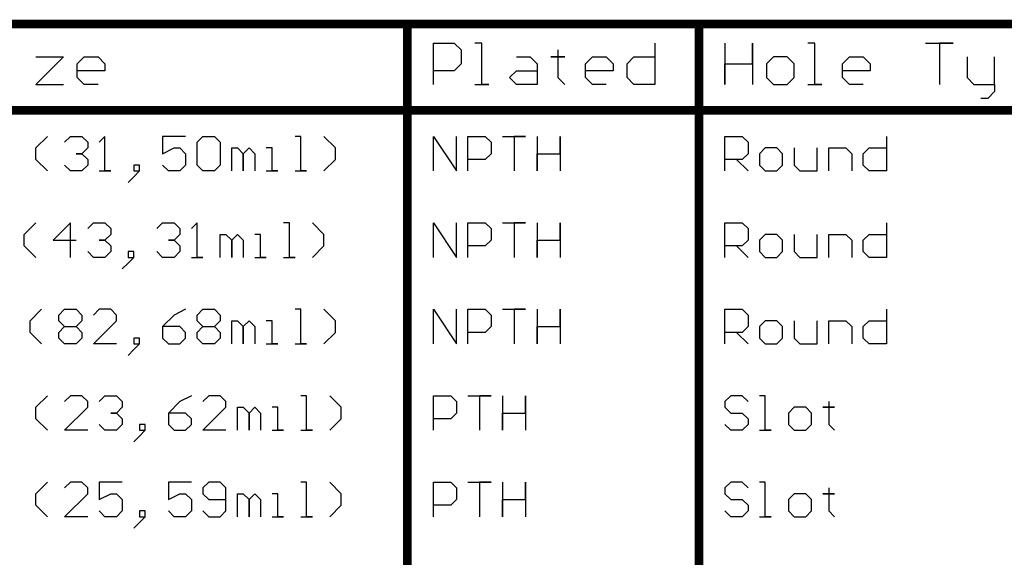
# Model space of a CAD drawing. Header units: millimetres. Extents: x 138 to 555, y 26 to 334.
# Tile 703 of 713: x 427 to 471, y 215 to 238. Entities that reach past the tile are written whole.
import ezdxf

# ---------------------------------------------------------------- set-up
doc = ezdxf.new("R2010")
doc.units = ezdxf.units.MM
doc.layers.add('DrillDrawing', color=1, linetype='Continuous')

msp = doc.modelspace()

# ---------------------------------------------------------------- linework, layer by layer
at = {"layer": 'DrillDrawing'}
for p, q in [((445.702, 235.427), (445.702, 237.255)), ((445.702, 237.255), (446.616, 237.255)), ((446.616, 237.255), (446.921, 236.95)), ((446.921, 236.95), (446.921, 236.341)), ((447.835, 237.255), (447.53, 237.255)), ((447.835, 235.427), (447.835, 237.255)), ((451.186, 236.95), (451.186, 236.645)), ((455.452, 237.255), (455.452, 235.427)), ((458.551, 237.255), (458.551, 235.427)), ((459.77, 236.341), (459.77, 237.255)), ((459.77, 237.255), (459.77, 235.427)), ((462.512, 237.255), (462.207, 237.255)), ((462.512, 235.427), (462.512, 237.255)), ((467.387, 237.255), (468.606, 237.255)), ((468.606, 237.255), (467.997, 237.255)), ((467.997, 237.255), (467.997, 235.427)), ((428.181, 236.645), (429.399, 236.645)), ((429.399, 236.645), (428.181, 235.427)), ((430.009, 236.341), (430.313, 236.645)), ((430.313, 236.645), (430.923, 236.645)), ((430.923, 236.645), (431.228, 236.341)), ((449.358, 236.645), (449.968, 236.645)), ((449.968, 236.645), (450.272, 236.341)), ((451.186, 236.645), (450.882, 236.645)), ((450.882, 236.645), (451.491, 236.645)), ((451.491, 236.645), (451.186, 236.645)), ((451.186, 236.645), (451.186, 235.731)), ((452.405, 236.341), (452.71, 236.645)), ((452.71, 236.645), (453.319, 236.645)), ((453.319, 236.645), (453.624, 236.341)), ((454.233, 236.341), (454.538, 236.645)), ((454.538, 236.645), (455.452, 236.645)), ((460.684, 236.645), (460.379, 236.341)), ((461.293, 236.645), (460.684, 236.645)), ((461.598, 236.341), (461.293, 236.645)), ((463.731, 236.341), (464.036, 236.645)), ((464.036, 236.645), (464.645, 236.645)), ((464.645, 236.645), (464.95, 236.341)), ((469.216, 236.645), (469.216, 235.731)), ((470.434, 235.427), (470.434, 236.645)), ((430.009, 235.731), (430.009, 236.341)), ((431.228, 236.341), (431.228, 236.036)), ((446.921, 236.341), (446.616, 236.036)), ((450.272, 236.341), (450.272, 235.427)), ((452.405, 235.731), (452.405, 236.341)), ((453.624, 236.341), (453.624, 236.036)), ((454.233, 235.731), (454.233, 236.341)), ((458.551, 235.427), (458.551, 236.341)), ((458.551, 236.341), (459.77, 236.341)), ((460.379, 236.341), (460.379, 235.731)), ((461.598, 235.731), (461.598, 236.341)), ((463.731, 235.731), (463.731, 236.341)), ((464.95, 236.341), (464.95, 236.036)), ((431.228, 236.036), (430.009, 236.036)), ((430.313, 235.427), (430.009, 235.731)), ((446.616, 236.036), (445.702, 236.036)), ((449.054, 235.731), (449.358, 236.036)), ((449.358, 235.427), (449.054, 235.731)), ((449.358, 236.036), (450.272, 236.036)), ((451.186, 235.731), (451.491, 235.427)), ((453.624, 236.036), (452.405, 236.036)), ((452.71, 235.427), (452.405, 235.731)), ((454.538, 235.427), (454.233, 235.731)), ((460.379, 235.731), (460.684, 235.427)), ((461.293, 235.427), (461.598, 235.731)), ((464.95, 236.036), (463.731, 236.036)), ((464.036, 235.427), (463.731, 235.731)), ((469.216, 235.731), (469.52, 235.427)), ((428.181, 235.427), (429.399, 235.427)), ((430.923, 235.427), (430.313, 235.427)), ((447.53, 235.427), (448.139, 235.427)), ((448.139, 235.427), (447.835, 235.427)), ((450.272, 235.427), (449.358, 235.427)), ((453.319, 235.427), (452.71, 235.427)), ((455.452, 235.427), (454.538, 235.427)), ((460.684, 235.427), (461.293, 235.427)), ((462.207, 235.427), (462.817, 235.427)), ((462.817, 235.427), (462.512, 235.427)), ((464.645, 235.427), (464.036, 235.427)), ((469.52, 235.427), (470.434, 235.427)), ((470.434, 235.427), (470.434, 235.122)), ((470.13, 234.817), (469.825, 234.817)), ((470.434, 235.122), (470.13, 234.817)), ((428.181, 232.632), (428.688, 233.14)), ((429.45, 232.886), (429.704, 233.14)), ((429.704, 233.14), (430.212, 233.14)), ((430.212, 233.14), (430.466, 232.886)), ((431.228, 233.14), (430.974, 232.886)), ((431.228, 231.617), (431.228, 233.14)), ((434.782, 233.14), (433.767, 233.14)), ((433.767, 233.14), (433.767, 232.378)), ((435.29, 232.886), (435.544, 233.14)), ((435.544, 233.14), (436.052, 233.14)), ((436.052, 233.14), (436.306, 232.886)), ((439.861, 233.14), (439.607, 233.14)), ((439.861, 231.617), (439.861, 233.14)), ((441.384, 232.632), (440.876, 233.14)), ((445.702, 231.617), (445.702, 233.14)), ((445.702, 233.14), (446.717, 231.617)), ((446.717, 231.617), (446.717, 233.14)), ((447.225, 231.617), (447.225, 233.14)), ((447.225, 233.14), (447.987, 233.14)), ((447.987, 233.14), (448.241, 232.886)), ((448.749, 233.14), (449.765, 233.14)), ((449.765, 233.14), (449.257, 233.14)), ((449.257, 233.14), (449.257, 231.617)), ((450.272, 233.14), (450.272, 231.617)), ((451.288, 232.378), (451.288, 233.14)), ((451.288, 233.14), (451.288, 231.617)), ((458.551, 231.617), (458.551, 233.14)), ((458.551, 233.14), (459.313, 233.14)), ((459.313, 233.14), (459.567, 232.886)), ((465.661, 233.14), (465.661, 231.617)), ((428.181, 232.124), (428.181, 232.632)), ((430.466, 232.632), (430.212, 232.378)), ((430.466, 232.886), (430.466, 232.632)), ((433.767, 232.378), (434.275, 232.632)), ((434.275, 232.632), (434.529, 232.632)), ((434.529, 232.632), (434.782, 232.378)), ((435.29, 231.87), (435.29, 232.886)), ((436.306, 232.886), (436.306, 231.87)), ((436.814, 231.617), (436.814, 232.632)), ((436.814, 232.632), (437.068, 232.632)), ((437.068, 232.632), (437.322, 232.378)), ((437.322, 232.378), (437.576, 232.632)), ((437.576, 232.632), (437.829, 232.378)), ((438.591, 232.632), (438.337, 232.632)), ((438.591, 231.617), (438.591, 232.632)), ((441.384, 232.124), (441.384, 232.632)), ((448.241, 232.886), (448.241, 232.378)), ((459.567, 232.886), (459.567, 232.378)), ((460.328, 232.632), (460.075, 232.378)), ((460.836, 232.632), (460.328, 232.632)), ((461.09, 232.378), (460.836, 232.632)), ((461.598, 232.632), (461.598, 231.87)), ((462.614, 231.617), (462.614, 232.632)), ((463.122, 231.617), (463.122, 232.632)), ((463.122, 232.632), (463.883, 232.632)), ((463.883, 232.632), (464.137, 232.378)), ((464.645, 232.378), (464.899, 232.632)), ((464.899, 232.632), (465.661, 232.632)), ((430.212, 232.378), (429.958, 232.378)), ((429.958, 232.378), (430.212, 232.378)), ((430.212, 232.378), (430.466, 232.124)), ((434.782, 232.378), (434.782, 231.87)), ((437.322, 232.378), (437.322, 231.617)), ((437.322, 231.617), (437.322, 232.378)), ((437.829, 232.378), (437.829, 231.617)), ((448.241, 232.378), (447.987, 232.124)), ((450.272, 231.617), (450.272, 232.378)), ((450.272, 232.378), (451.288, 232.378)), ((459.567, 232.378), (459.313, 232.124)), ((460.075, 232.378), (460.075, 231.87)), ((461.09, 231.87), (461.09, 232.378)), ((464.137, 232.378), (464.137, 231.617)), ((464.645, 231.87), (464.645, 232.378)), ((428.688, 231.617), (428.181, 232.124)), ((429.704, 231.617), (429.45, 231.87)), ((430.466, 231.87), (430.212, 231.617)), ((430.466, 232.124), (430.466, 231.87)), ((432.751, 231.87), (432.497, 231.87)), ((432.497, 231.87), (432.497, 231.617)), ((432.751, 231.617), (432.751, 231.87)), ((434.021, 231.617), (433.767, 231.87)), ((434.782, 231.87), (434.529, 231.617)), ((435.544, 231.617), (435.29, 231.87)), ((436.306, 231.87), (436.052, 231.617)), ((440.876, 231.617), (441.384, 232.124)), ((447.987, 232.124), (447.225, 232.124)), ((459.313, 232.124), (458.551, 232.124)), ((459.059, 232.124), (459.567, 231.617)), ((460.075, 231.87), (460.328, 231.617)), ((460.836, 231.617), (461.09, 231.87)), ((461.598, 231.87), (461.852, 231.617)), ((464.899, 231.617), (464.645, 231.87)), ((430.212, 231.617), (429.704, 231.617)), ((430.974, 231.617), (431.482, 231.617)), ((431.482, 231.617), (431.228, 231.617)), ((432.497, 231.363), (432.243, 231.109)), ((432.497, 231.363), (432.751, 231.617)), ((432.497, 231.617), (432.751, 231.617)), ((432.751, 231.617), (432.497, 231.363)), ((434.529, 231.617), (434.021, 231.617)), ((436.052, 231.617), (435.544, 231.617)), ((438.337, 231.617), (438.845, 231.617)), ((438.845, 231.617), (438.591, 231.617)), ((439.607, 231.617), (440.115, 231.617)), ((440.115, 231.617), (439.861, 231.617)), ((460.328, 231.617), (460.836, 231.617)), ((461.852, 231.617), (462.614, 231.617)), ((465.661, 231.617), (464.899, 231.617)), ((427.673, 228.822), (428.181, 229.33)), ((429.704, 229.33), (428.942, 228.568)), ((429.704, 227.807), (429.704, 229.33)), ((430.466, 229.076), (430.72, 229.33)), ((430.72, 229.33), (431.228, 229.33)), ((431.228, 229.33), (431.482, 229.076)), ((433.513, 229.076), (433.767, 229.33)), ((433.767, 229.33), (434.275, 229.33)), ((434.275, 229.33), (434.529, 229.076)), ((435.29, 229.33), (435.036, 229.076)), ((435.29, 227.807), (435.29, 229.33)), ((439.353, 229.33), (439.099, 229.33)), ((439.353, 227.807), (439.353, 229.33)), ((440.876, 228.822), (440.369, 229.33)), ((445.702, 227.807), (445.702, 229.33)), ((445.702, 229.33), (446.717, 227.807)), ((446.717, 227.807), (446.717, 229.33)), ((447.225, 227.807), (447.225, 229.33)), ((447.225, 229.33), (447.987, 229.33)), ((447.987, 229.33), (448.241, 229.076)), ((448.749, 229.33), (449.765, 229.33)), ((449.765, 229.33), (449.257, 229.33)), ((449.257, 229.33), (449.257, 227.807)), ((450.272, 229.33), (450.272, 227.807)), ((451.288, 228.568), (451.288, 229.33)), ((451.288, 229.33), (451.288, 227.807)), ((458.551, 227.807), (458.551, 229.33)), ((458.551, 229.33), (459.313, 229.33)), ((459.313, 229.33), (459.567, 229.076)), ((465.661, 229.33), (465.661, 227.807)), ((427.673, 228.314), (427.673, 228.822)), ((431.482, 228.822), (431.228, 228.568)), ((431.482, 229.076), (431.482, 228.822)), ((434.529, 228.822), (434.275, 228.568)), ((434.529, 229.076), (434.529, 228.822)), ((436.306, 227.807), (436.306, 228.822)), ((436.306, 228.822), (436.56, 228.822)), ((436.56, 228.822), (436.814, 228.568)), ((436.814, 228.568), (437.068, 228.822)), ((437.068, 228.822), (437.322, 228.568)), ((438.083, 228.822), (437.829, 228.822)), ((438.083, 227.807), (438.083, 228.822)), ((440.876, 228.314), (440.876, 228.822)), ((448.241, 229.076), (448.241, 228.568)), ((459.567, 229.076), (459.567, 228.568)), ((460.328, 228.822), (460.075, 228.568)), ((460.836, 228.822), (460.328, 228.822)), ((461.09, 228.568), (460.836, 228.822)), ((461.598, 228.822), (461.598, 228.06)), ((462.614, 227.807), (462.614, 228.822)), ((463.122, 227.807), (463.122, 228.822)), ((463.122, 228.822), (463.883, 228.822)), ((463.883, 228.822), (464.137, 228.568)), ((464.645, 228.568), (464.899, 228.822)), ((464.899, 228.822), (465.661, 228.822)), ((428.181, 227.807), (427.673, 228.314)), ((428.942, 228.568), (429.958, 228.568)), ((431.228, 228.568), (430.974, 228.568)), ((430.974, 228.568), (431.228, 228.568)), ((431.228, 228.568), (431.482, 228.314)), ((431.482, 228.314), (431.482, 228.06)), ((434.275, 228.568), (434.021, 228.568)), ((434.021, 228.568), (434.275, 228.568)), ((434.275, 228.568), (434.529, 228.314)), ((434.529, 228.314), (434.529, 228.06)), ((436.814, 228.568), (436.814, 227.807)), ((436.814, 227.807), (436.814, 228.568)), ((437.322, 228.568), (437.322, 227.807)), ((440.369, 227.807), (440.876, 228.314)), ((447.987, 228.314), (447.225, 228.314)), ((448.241, 228.568), (447.987, 228.314)), ((450.272, 227.807), (450.272, 228.568)), ((450.272, 228.568), (451.288, 228.568)), ((459.313, 228.314), (458.551, 228.314)), ((459.059, 228.314), (459.567, 227.807)), ((459.567, 228.568), (459.313, 228.314)), ((460.075, 228.568), (460.075, 228.06)), ((461.09, 228.06), (461.09, 228.568)), ((464.137, 228.568), (464.137, 227.807)), ((464.645, 228.06), (464.645, 228.568)), ((430.72, 227.807), (430.466, 228.06)), ((431.228, 227.807), (430.72, 227.807)), ((431.482, 228.06), (431.228, 227.807)), ((432.497, 228.06), (432.243, 228.06)), ((432.243, 228.06), (432.243, 227.807)), ((432.243, 227.553), (432.497, 227.807)), ((432.243, 227.807), (432.497, 227.807)), ((432.497, 227.807), (432.243, 227.553)), ((432.497, 227.807), (432.497, 228.06)), ((433.767, 227.807), (433.513, 228.06)), ((434.275, 227.807), (433.767, 227.807)), ((434.529, 228.06), (434.275, 227.807)), ((435.036, 227.807), (435.544, 227.807)), ((435.544, 227.807), (435.29, 227.807)), ((437.829, 227.807), (438.337, 227.807)), ((438.337, 227.807), (438.083, 227.807)), ((439.099, 227.807), (439.607, 227.807)), ((439.607, 227.807), (439.353, 227.807)), ((460.075, 228.06), (460.328, 227.807)), ((460.328, 227.807), (460.836, 227.807)), ((460.836, 227.807), (461.09, 228.06)), ((461.598, 228.06), (461.852, 227.807)), ((461.852, 227.807), (462.614, 227.807)), ((464.899, 227.807), (464.645, 228.06)), ((465.661, 227.807), (464.899, 227.807)), ((432.243, 227.553), (431.989, 227.299)), ((427.927, 225.012), (428.435, 225.52)), ((429.196, 225.266), (429.45, 225.52)), ((429.196, 225.012), (429.196, 225.266)), ((429.45, 225.52), (429.958, 225.52)), ((429.958, 225.52), (430.212, 225.266)), ((430.212, 225.266), (430.212, 225.012)), ((430.974, 225.52), (430.72, 225.266)), ((431.482, 225.52), (430.974, 225.52)), ((431.735, 225.266), (431.482, 225.52)), ((431.735, 225.012), (431.735, 225.266)), ((434.275, 225.266), (433.767, 224.758)), ((434.782, 225.52), (434.275, 225.266)), ((435.29, 225.266), (435.544, 225.52)), ((435.29, 225.012), (435.29, 225.266)), ((435.544, 225.52), (436.052, 225.52)), ((436.052, 225.52), (436.306, 225.266)), ((436.306, 225.266), (436.306, 225.012)), ((439.861, 225.52), (439.607, 225.52)), ((439.861, 223.997), (439.861, 225.52)), ((441.384, 225.012), (440.876, 225.52)), ((445.702, 223.997), (445.702, 225.52)), ((445.702, 225.52), (446.717, 223.997)), ((446.717, 223.997), (446.717, 225.52)), ((447.225, 223.997), (447.225, 225.52)), ((447.225, 225.52), (447.987, 225.52)), ((447.987, 225.52), (448.241, 225.266)), ((448.241, 225.266), (448.241, 224.758)), ((448.749, 225.52), (449.765, 225.52)), ((449.765, 225.52), (449.257, 225.52)), ((449.257, 225.52), (449.257, 223.997)), ((450.272, 225.52), (450.272, 223.997)), ((451.288, 224.758), (451.288, 225.52)), ((451.288, 225.52), (451.288, 223.997)), ((458.551, 223.997), (458.551, 225.52)), ((458.551, 225.52), (459.313, 225.52)), ((459.313, 225.52), (459.567, 225.266)), ((459.567, 225.266), (459.567, 224.758)), ((465.661, 225.52), (465.661, 223.997)), ((427.927, 224.504), (427.927, 225.012)), ((429.45, 224.758), (429.196, 225.012)), ((430.212, 225.012), (429.958, 224.758)), ((430.72, 223.997), (431.735, 225.012)), ((435.544, 224.758), (435.29, 225.012)), ((436.306, 225.012), (436.052, 224.758)), ((436.814, 223.997), (436.814, 225.012)), ((436.814, 225.012), (437.068, 225.012)), ((437.068, 225.012), (437.322, 224.758)), ((437.322, 224.758), (437.576, 225.012)), ((437.576, 225.012), (437.829, 224.758)), ((438.591, 225.012), (438.337, 225.012)), ((438.591, 223.997), (438.591, 225.012)), ((441.384, 224.504), (441.384, 225.012)), ((460.328, 225.012), (460.075, 224.758)), ((460.836, 225.012), (460.328, 225.012)), ((461.09, 224.758), (460.836, 225.012)), ((461.598, 225.012), (461.598, 224.25)), ((462.614, 223.997), (462.614, 225.012)), ((463.122, 223.997), (463.122, 225.012)), ((463.122, 225.012), (463.883, 225.012)), ((463.883, 225.012), (464.137, 224.758)), ((464.645, 224.758), (464.899, 225.012)), ((464.899, 225.012), (465.661, 225.012)), ((428.435, 223.997), (427.927, 224.504)), ((429.196, 224.504), (429.45, 224.758)), ((429.196, 224.25), (429.196, 224.504)), ((429.45, 224.758), (429.958, 224.758)), ((429.958, 224.758), (430.212, 224.504)), ((430.212, 224.504), (430.212, 224.25)), ((433.767, 224.758), (433.767, 224.25)), ((434.529, 224.758), (433.767, 224.758)), ((434.782, 224.504), (434.529, 224.758)), ((434.782, 224.25), (434.782, 224.504)), ((435.29, 224.504), (435.544, 224.758)), ((435.29, 224.25), (435.29, 224.504)), ((435.544, 224.758), (436.052, 224.758)), ((436.052, 224.758), (436.306, 224.504)), ((436.306, 224.504), (436.306, 224.25)), ((437.322, 224.758), (437.322, 223.997)), ((437.322, 223.997), (437.322, 224.758)), ((437.829, 224.758), (437.829, 223.997)), ((440.876, 223.997), (441.384, 224.504)), ((447.987, 224.504), (447.225, 224.504)), ((448.241, 224.758), (447.987, 224.504)), ((450.272, 223.997), (450.272, 224.758)), ((450.272, 224.758), (451.288, 224.758)), ((459.313, 224.504), (458.551, 224.504)), ((459.059, 224.504), (459.567, 223.997)), ((459.567, 224.758), (459.313, 224.504)), ((460.075, 224.758), (460.075, 224.25)), ((461.09, 224.25), (461.09, 224.758)), ((464.137, 224.758), (464.137, 223.997)), ((464.645, 224.25), (464.645, 224.758)), ((429.45, 223.997), (429.196, 224.25)), ((429.958, 223.997), (429.45, 223.997)), ((430.212, 224.25), (429.958, 223.997)), ((431.735, 223.997), (430.72, 223.997)), ((432.751, 224.25), (432.497, 224.25)), ((432.497, 224.25), (432.497, 223.997)), ((432.497, 223.743), (432.751, 223.997)), ((432.497, 223.997), (432.751, 223.997)), ((432.751, 223.997), (432.497, 223.743)), ((432.751, 223.997), (432.751, 224.25)), ((433.767, 224.25), (434.021, 223.997)), ((434.021, 223.997), (434.529, 223.997)), ((434.529, 223.997), (434.782, 224.25)), ((435.544, 223.997), (435.29, 224.25)), ((436.052, 223.997), (435.544, 223.997)), ((436.306, 224.25), (436.052, 223.997)), ((438.337, 223.997), (438.845, 223.997)), ((438.845, 223.997), (438.591, 223.997)), ((439.607, 223.997), (440.115, 223.997)), ((440.115, 223.997), (439.861, 223.997)), ((460.075, 224.25), (460.328, 223.997)), ((460.328, 223.997), (460.836, 223.997)), ((460.836, 223.997), (461.09, 224.25)), ((461.598, 224.25), (461.852, 223.997)), ((461.852, 223.997), (462.614, 223.997)), ((464.899, 223.997), (464.645, 224.25)), ((465.661, 223.997), (464.899, 223.997)), ((432.497, 223.743), (432.243, 223.489)), ((428.181, 221.202), (428.688, 221.71)), ((429.704, 221.71), (429.45, 221.456)), ((430.212, 221.71), (429.704, 221.71)), ((430.466, 221.456), (430.212, 221.71)), ((430.466, 221.202), (430.466, 221.456)), ((430.974, 221.456), (431.228, 221.71)), ((431.228, 221.71), (431.735, 221.71)), ((431.735, 221.71), (431.989, 221.456)), ((431.989, 221.456), (431.989, 221.202)), ((434.529, 221.456), (434.021, 220.948)), ((435.036, 221.71), (434.529, 221.456)), ((435.798, 221.71), (435.544, 221.456)), ((436.306, 221.71), (435.798, 221.71)), ((436.56, 221.456), (436.306, 221.71)), ((436.56, 221.202), (436.56, 221.456)), ((440.115, 221.71), (439.861, 221.71)), ((440.115, 220.187), (440.115, 221.71)), ((441.638, 221.202), (441.13, 221.71)), ((445.702, 220.187), (445.702, 221.71)), ((445.702, 221.71), (446.464, 221.71)), ((446.464, 221.71), (446.717, 221.456)), ((446.717, 221.456), (446.717, 220.948)), ((447.225, 221.71), (448.241, 221.71)), ((448.241, 221.71), (447.733, 221.71)), ((447.733, 221.71), (447.733, 220.187)), ((448.749, 221.71), (448.749, 220.187)), ((449.765, 220.948), (449.765, 221.71)), ((449.765, 221.71), (449.765, 220.187)), ((458.805, 221.71), (458.551, 221.456)), ((458.551, 221.456), (458.551, 221.202)), ((459.313, 221.71), (458.805, 221.71)), ((459.567, 221.456), (459.313, 221.71)), ((460.328, 221.71), (460.075, 221.71)), ((460.328, 220.187), (460.328, 221.71)), ((463.122, 221.456), (463.122, 221.202)), ((428.181, 220.694), (428.181, 221.202)), ((429.45, 220.187), (430.466, 221.202)), ((431.735, 220.948), (431.482, 220.948)), ((431.482, 220.948), (431.735, 220.948)), ((431.989, 221.202), (431.735, 220.948)), ((431.735, 220.948), (431.989, 220.694)), ((434.021, 220.948), (434.021, 220.44)), ((434.782, 220.948), (434.021, 220.948)), ((435.036, 220.694), (434.782, 220.948)), ((435.544, 220.187), (436.56, 221.202)), ((437.068, 220.187), (437.068, 221.202)), ((437.068, 221.202), (437.322, 221.202)), ((437.322, 221.202), (437.576, 220.948)), ((437.576, 220.948), (437.829, 221.202)), ((437.576, 220.948), (437.576, 220.187)), ((437.576, 220.187), (437.576, 220.948)), ((437.829, 221.202), (438.083, 220.948)), ((438.083, 220.948), (438.083, 220.187)), ((438.845, 221.202), (438.591, 221.202)), ((438.845, 220.187), (438.845, 221.202)), ((441.638, 220.694), (441.638, 221.202)), ((446.717, 220.948), (446.464, 220.694)), ((448.749, 220.187), (448.749, 220.948)), ((448.749, 220.948), (449.765, 220.948)), ((458.551, 221.202), (458.805, 220.948)), ((458.805, 220.948), (459.313, 220.948)), ((459.313, 220.948), (459.567, 220.694)), ((461.598, 221.202), (461.344, 220.948)), ((461.344, 220.948), (461.344, 220.44)), ((462.106, 221.202), (461.598, 221.202)), ((462.36, 220.948), (462.106, 221.202)), ((462.36, 220.44), (462.36, 220.948)), ((463.122, 221.202), (462.868, 221.202)), ((462.868, 221.202), (463.375, 221.202)), ((463.375, 221.202), (463.122, 221.202)), ((463.122, 221.202), (463.122, 220.44)), ((428.688, 220.187), (428.181, 220.694)), ((431.228, 220.187), (430.974, 220.44)), ((431.989, 220.44), (431.735, 220.187)), ((431.989, 220.694), (431.989, 220.44)), ((433.005, 220.44), (432.751, 220.44)), ((432.751, 220.44), (432.751, 220.187)), ((433.005, 220.187), (433.005, 220.44)), ((434.021, 220.44), (434.275, 220.187)), ((434.782, 220.187), (435.036, 220.44)), ((435.036, 220.44), (435.036, 220.694)), ((441.13, 220.187), (441.638, 220.694)), ((446.464, 220.694), (445.702, 220.694)), ((458.805, 220.187), (458.551, 220.44)), ((459.567, 220.44), (459.313, 220.187)), ((459.567, 220.694), (459.567, 220.44)), ((461.344, 220.44), (461.598, 220.187)), ((462.106, 220.187), (462.36, 220.44)), ((463.122, 220.44), (463.375, 220.187)), ((430.466, 220.187), (429.45, 220.187)), ((431.735, 220.187), (431.228, 220.187)), ((432.751, 219.933), (433.005, 220.187)), ((432.751, 220.187), (433.005, 220.187)), ((433.005, 220.187), (432.751, 219.933)), ((434.275, 220.187), (434.782, 220.187)), ((436.56, 220.187), (435.544, 220.187)), ((438.591, 220.187), (439.099, 220.187)), ((439.099, 220.187), (438.845, 220.187)), ((439.861, 220.187), (440.369, 220.187)), ((440.369, 220.187), (440.115, 220.187)), ((459.313, 220.187), (458.805, 220.187)), ((460.075, 220.187), (460.582, 220.187)), ((460.582, 220.187), (460.328, 220.187)), ((461.598, 220.187), (462.106, 220.187)), ((432.751, 219.933), (432.497, 219.679)), ((428.181, 217.392), (428.688, 217.9)), ((429.704, 217.9), (429.45, 217.646)), ((430.212, 217.9), (429.704, 217.9)), ((430.466, 217.646), (430.212, 217.9)), ((431.989, 217.9), (430.974, 217.9)), ((430.974, 217.9), (430.974, 217.138)), ((435.036, 217.9), (434.021, 217.9)), ((434.021, 217.9), (434.021, 217.138)), ((435.798, 217.9), (435.544, 217.646)), ((436.306, 217.9), (435.798, 217.9)), ((436.56, 217.646), (436.306, 217.9)), ((440.115, 217.9), (439.861, 217.9)), ((440.115, 216.377), (440.115, 217.9)), ((441.638, 217.392), (441.13, 217.9)), ((445.702, 216.377), (445.702, 217.9)), ((445.702, 217.9), (446.464, 217.9)), ((446.464, 217.9), (446.717, 217.646)), ((447.225, 217.9), (448.241, 217.9)), ((448.241, 217.9), (447.733, 217.9)), ((447.733, 217.9), (447.733, 216.377)), ((448.749, 217.9), (448.749, 216.377)), ((449.765, 217.138), (449.765, 217.9)), ((449.765, 217.9), (449.765, 216.377)), ((458.805, 217.9), (458.551, 217.646)), ((459.313, 217.9), (458.805, 217.9)), ((459.567, 217.646), (459.313, 217.9)), ((460.328, 217.9), (460.075, 217.9)), ((460.328, 216.377), (460.328, 217.9)), ((428.181, 216.884), (428.181, 217.392)), ((429.45, 216.377), (430.466, 217.392)), ((430.466, 217.392), (430.466, 217.646)), ((430.974, 217.138), (431.482, 217.392)), ((431.482, 217.392), (431.735, 217.392)), ((431.735, 217.392), (431.989, 217.138)), ((434.021, 217.138), (434.529, 217.392)), ((434.529, 217.392), (434.782, 217.392)), ((434.782, 217.392), (435.036, 217.138)), ((435.544, 217.646), (435.544, 217.392)), ((435.544, 217.392), (435.798, 217.138)), ((436.56, 216.63), (436.56, 217.646)), ((437.068, 216.377), (437.068, 217.392)), ((437.068, 217.392), (437.322, 217.392)), ((437.322, 217.392), (437.576, 217.138)), ((437.576, 217.138), (437.829, 217.392)), ((437.829, 217.392), (438.083, 217.138)), ((438.845, 217.392), (438.591, 217.392)), ((438.845, 216.377), (438.845, 217.392)), ((441.638, 216.884), (441.638, 217.392)), ((446.717, 217.646), (446.717, 217.138)), ((458.551, 217.646), (458.551, 217.392)), ((458.551, 217.392), (458.805, 217.138)), ((461.598, 217.392), (461.344, 217.138)), ((462.106, 217.392), (461.598, 217.392)), ((462.36, 217.138), (462.106, 217.392)), ((463.122, 217.392), (462.868, 217.392)), ((462.868, 217.392), (463.375, 217.392)), ((463.122, 217.646), (463.122, 217.392)), ((463.375, 217.392), (463.122, 217.392)), ((463.122, 217.392), (463.122, 216.63)), ((431.989, 217.138), (431.989, 216.63)), ((435.036, 217.138), (435.036, 216.63)), ((435.798, 217.138), (436.56, 217.138)), ((437.576, 217.138), (437.576, 216.377)), ((437.576, 216.377), (437.576, 217.138)), ((438.083, 217.138), (438.083, 216.377)), ((446.717, 217.138), (446.464, 216.884)), ((448.749, 216.377), (448.749, 217.138)), ((448.749, 217.138), (449.765, 217.138)), ((458.805, 217.138), (459.313, 217.138)), ((459.313, 217.138), (459.567, 216.884)), ((461.344, 217.138), (461.344, 216.63)), ((462.36, 216.63), (462.36, 217.138)), ((428.688, 216.377), (428.181, 216.884)), ((431.228, 216.377), (430.974, 216.63)), ((431.989, 216.63), (431.735, 216.377)), ((433.005, 216.63), (432.751, 216.63)), ((432.751, 216.63), (432.751, 216.377)), ((433.005, 216.377), (433.005, 216.63)), ((434.275, 216.377), (434.021, 216.63)), ((435.036, 216.63), (434.782, 216.377)), ((435.544, 216.63), (435.798, 216.377)), ((436.306, 216.377), (436.56, 216.63)), ((441.13, 216.377), (441.638, 216.884)), ((446.464, 216.884), (445.702, 216.884)), ((458.805, 216.377), (458.551, 216.63)), ((459.567, 216.63), (459.313, 216.377)), ((459.567, 216.884), (459.567, 216.63)), ((461.344, 216.63), (461.598, 216.377)), ((462.106, 216.377), (462.36, 216.63)), ((463.122, 216.63), (463.375, 216.377)), ((430.466, 216.377), (429.45, 216.377)), ((431.735, 216.377), (431.228, 216.377)), ((432.751, 216.123), (432.497, 215.869)), ((432.751, 216.123), (433.005, 216.377)), ((432.751, 216.377), (433.005, 216.377)), ((433.005, 216.377), (432.751, 216.123)), ((434.782, 216.377), (434.275, 216.377)), ((435.798, 216.377), (436.306, 216.377)), ((438.591, 216.377), (439.099, 216.377)), ((439.099, 216.377), (438.845, 216.377)), ((439.861, 216.377), (440.369, 216.377)), ((440.369, 216.377), (440.115, 216.377)), ((459.313, 216.377), (458.805, 216.377)), ((460.075, 216.377), (460.582, 216.377)), ((460.582, 216.377), (460.328, 216.377)), ((461.598, 216.377), (462.106, 216.377))]:
    msp.add_line(p, q, dxfattribs=at)
at = {"layer": 'DrillDrawing', "const_width": 0.381}
for points in [[(384.352, 238.094), (555.095, 238.094)], [(444.559, 127.604), (444.559, 238.094)], [(457.408, 127.604), (457.408, 238.094)], [(384.352, 234.284), (555.095, 234.284)]]:
    msp.add_lwpolyline(points, dxfattribs=at)
at = {"layer": 'DrillDrawing', "const_width": 0.191}
for points in [[(444.464, 238.094, 1), (444.654, 238.094, 1)], [(457.313, 238.094, 1), (457.503, 238.094, 1)]]:
    msp.add_lwpolyline(points, format="xyb", close=True, dxfattribs=at)

doc.saveas('drawing.dxf')
